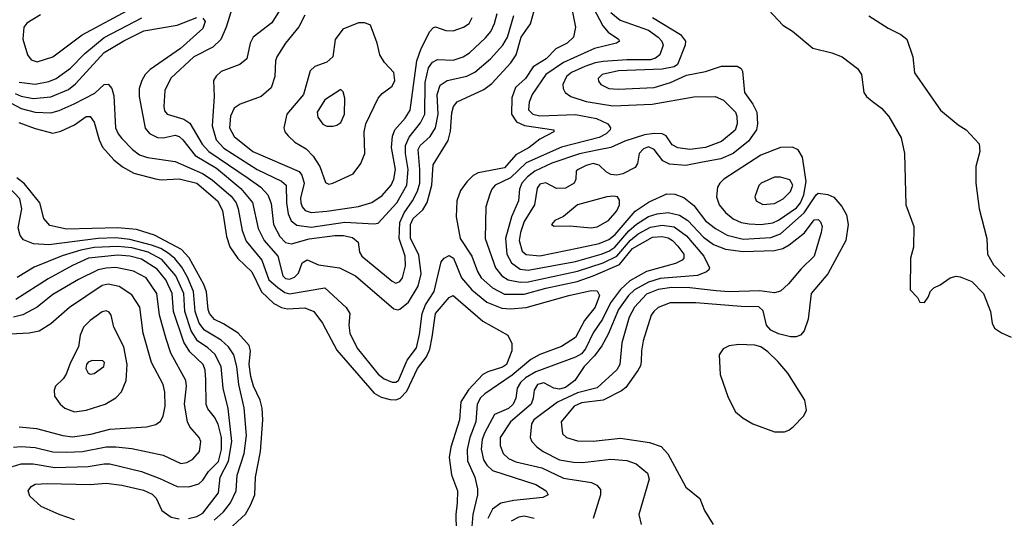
# Model space of a CAD drawing. Extents: x 997028 to 1115134, y 536408 to 618974.
# Tile 351 of 473: x 1045847 to 1050839, y 598666 to 601194. Entities that reach past the tile are written whole.
import ezdxf

# ---------------------------------------------------------------- set-up
doc = ezdxf.new("R2010")
doc.units = 0

msp = doc.modelspace()

# ---------------------------------------------------------------- linework, layer by layer
at = {"layer": '0CON10XD'}
for points in [[(1046930.5, 601275), (1046894, 601156), (1046866.5, 601093.5), (1046826.5, 601053.5), (1046729.7, 601005), (1046613.5, 600896.5), (1046583.8, 600835), (1046577.3, 600752.7), (1046581.5, 600731.5), (1046594.8, 600714.7), (1046678.7, 600688.7), (1046709.2, 600669.2), (1046772.5, 600562.5), (1046805.7, 600525), (1047005, 600389.8), (1047069.1, 600345), (1047105.3, 600305), (1047122.3, 600262.3), (1047133.5, 600155), (1047165.8, 600095), (1047195, 600064.2), (1047225, 600058.2), (1047315, 600083), (1047445, 600099.8), (1047489.5, 600099.5), (1047535, 600088.8), (1047563.6, 600065), (1047569.5, 600015), (1047582.5, 599995), (1047735, 599868.2), (1047755, 599857.5), (1047775, 599866.2), (1047788.4, 599885), (1047802.8, 599945), (1047801.2, 599995), (1047771.5, 600085), (1047773.8, 600165), (1047796.1, 600213.9), (1047839.6, 600275), (1047864.8, 600325), (1047875.4, 600365), (1047876.3, 600433.7), (1047868.4, 600535), (1047877.1, 600555), (1047927.7, 600602.3), (1047955.6, 600645), (1047969.7, 600715), (1047964, 600815), (1047979, 600861), (1048015, 600884.7), (1048115, 600906.7), (1048155, 600928.4), (1048234.2, 600995), (1048297.3, 601065), (1048319.8, 601105), (1048352.7, 601215)], [(1048642.5, 601265), (1048665.6, 601155), (1048655.6, 601105), (1048623.3, 601075), (1048564.8, 601045.2), (1048517.2, 600995), (1048451.1, 600955), (1048412.5, 600895), (1048360.5, 600849.5), (1048342.7, 600797.3), (1048340.9, 600715), (1048365.5, 600675.5), (1048406.8, 600656.8), (1048555.4, 600635.4), (1048556.2, 600625), (1048485, 600588.2), (1048429.6, 600545), (1048362.3, 600507.7), (1048305, 600441.9), (1048172.4, 600417.6), (1048145.8, 600404.3), (1048115, 600371.9), (1048082.3, 600327.7), (1048063.4, 600275), (1048060.8, 600195), (1048080.6, 600085), (1048140.5, 599995), (1048167.7, 599917.7), (1048186.9, 599885), (1048243.8, 599833.8), (1048305, 599803), (1048405, 599802.2), (1048515, 599833), (1048673.1, 599866.9), (1048755.5, 599894.5), (1048887.8, 599952.2), (1048955, 600034.1), (1049055, 600091.4), (1049104.8, 600094.8), (1049135, 600088.1), (1049157.2, 600075), (1049183.6, 600045), (1049215.3, 600005), (1049214.7, 599985.3), (1049205.6, 599974.4), (1049172.6, 599957.4), (1049025, 599916.8), (1048940.9, 599869.1), (1048893.3, 599826.7), (1048842, 599758), (1048801.7, 599675), (1048754.4, 599605.6), (1048715.2, 599525), (1048695, 599500), (1048665, 599482), (1048465, 599408.8), (1048412.3, 599377.7), (1048387, 599355), (1048369.6, 599325), (1048362.3, 599275), (1048350, 599245), (1048325, 599222.7), (1048255, 599192.1), (1048205, 599100.8), (1048192.5, 599065), (1048187.1, 599017.1), (1048198, 598962), (1048215.3, 598935), (1048245, 598908.6), (1048465, 598837.1), (1048515.8, 598805), (1048526.2, 598785), (1048498.9, 598771.1), (1048353, 598757), (1048287.4, 598742.6), (1048245, 598712.7), (1048220.5, 598665)], [(1045952.6, 601217.4), (1045884, 601176), (1045868.1, 601155), (1045863.8, 601095), (1045886, 601016), (1045905, 600990), (1045935, 600980.4), (1046015, 601005.5), (1046163.4, 601116.6), (1046415, 601251.3)], [(1046775, 601201.8), (1046787.3, 601185), (1046775, 601148.5), (1046662.3, 601047.7), (1046509.2, 600940.8), (1046483.9, 600915), (1046465.9, 600885), (1046453.6, 600845), (1046452.4, 600805), (1046483.2, 600643.2), (1046505, 600616.9), (1046546.2, 600596.2), (1046575, 600594.2), (1046635, 600608.4), (1046655, 600602.2), (1046675, 600585.3), (1046736.7, 600505), (1046845, 600440.2), (1046968.7, 600338.7), (1047026.9, 600266.9), (1047055.7, 600135), (1047086.1, 600075), (1047155.7, 599995), (1047181.2, 599895), (1047195, 599881.2), (1047215, 599877.8), (1047241.4, 599888.6), (1047261.6, 599908.4), (1047279.8, 599960.2), (1047305, 599976.5), (1047361.5, 599951.5), (1047469.2, 599935), (1047549.1, 599895), (1047745, 599727.7), (1047765, 599722.2), (1047775, 599726.2), (1047819.2, 599760.8), (1047867.7, 599842.3), (1047883.3, 599905), (1047871.1, 600001.1), (1047829.5, 600085), (1047829.5, 600155), (1047842.8, 600185), (1047890.8, 600229.2), (1047912.9, 600267.1), (1047936.2, 600355), (1047943, 600457), (1048019, 600581), (1048031.9, 600628.1), (1048038.3, 600721.8), (1048046.6, 600753.4), (1048065, 600776.9), (1048200, 600840), (1048240.6, 600869.4), (1048338.2, 600975), (1048364, 601016), (1048389.8, 601105), (1048437.4, 601172.6), (1048457.1, 601245)], [(1047165, 601240), (1047125, 601178.5), (1047030.9, 601105), (1047016, 601074), (1046998.9, 600995), (1046963.1, 600966.9), (1046869.4, 600930.6), (1046842.6, 600907.4), (1046830.6, 600885), (1046833.2, 600805), (1046822.9, 600655), (1046843.8, 600585), (1046882.5, 600542.5), (1047051.8, 600435), (1047175.4, 600375.4), (1047198.2, 600355), (1047200.7, 600265), (1047209, 600209), (1047223.3, 600173.3), (1047251.6, 600151.6), (1047325, 600142.4), (1047495, 600166.9), (1047645, 600157.9), (1047665, 600161.9), (1047758.7, 600265), (1047809.5, 600355), (1047817.6, 600435), (1047802.6, 600515), (1047803.4, 600555), (1047821.2, 600598.8), (1047878.7, 600671.3), (1047901.3, 600715), (1047902.5, 600875), (1047920.4, 600949.6), (1047940.9, 600979.1), (1047965, 600992.5), (1048045, 600988.2), (1048095.7, 601005), (1048127.3, 601025), (1048208.5, 601101.5), (1048235.5, 601134.5), (1048254.8, 601175), (1048267.8, 601225)], [(1047293.7, 601216.3), (1047261.8, 601158.2), (1047195.7, 601074.3), (1047150.8, 601005), (1047144.6, 600985), (1047140.9, 600905), (1047121.7, 600848.3), (1047071.4, 600805), (1046964.8, 600765.2), (1046935, 600745.4), (1046915.9, 600705), (1046911.6, 600645), (1046935, 600600.7), (1047030, 600525), (1047265, 600424.5), (1047277.8, 600405), (1047290.2, 600365), (1047271.7, 600288.3), (1047272, 600265), (1047279.2, 600245), (1047295, 600226.5), (1047325, 600215.7)], [(1048755.7, 601255), (1048803.1, 601163.1), (1048831.2, 601131.2), (1048884, 601095), (1048888, 601085), (1048873.3, 601075), (1048761.9, 601048.1), (1048605, 600976.6), (1048515, 600915.2), (1048445.2, 600815), (1048431.2, 600775), (1048427.3, 600737.3), (1048448.5, 600715), (1048485, 600705.5), (1048665, 600712.5), (1048772.5, 600692.5), (1048828.5, 600665), (1048843.1, 600645), (1048841.1, 600635), (1048821.3, 600615), (1048785, 600595.9), (1048595, 600547.5), (1048415, 600467.4), (1048335, 600391.4), (1048257.5, 600355), (1048240.5, 600335), (1048230.7, 600309.3), (1048211.5, 600245), (1048207.5, 600085), (1048260.2, 599935), (1048291.2, 599895), (1048324.3, 599874.3), (1048385, 599862.7), (1048425, 599864.6), (1048675, 599919.6), (1048805, 599960.5), (1048874.6, 599995.4), (1048945, 600076.5), (1048982.6, 600107.4), (1049045, 600142.2), (1049105, 600152.6), (1049165, 600142.8), (1049228.1, 600098.1), (1049316.6, 599995), (1049344.2, 599935), (1049342, 599925), (1049330, 599915), (1049283.6, 599896.4), (1049095, 599881.1), (1049035, 599863.2), (1048965, 599824.8), (1048933.2, 599795), (1048882.9, 599725), (1048831, 599599), (1048799.2, 599540.8), (1048761, 599489), (1048710, 599435), (1048661.6, 599365), (1048615, 599329.3), (1048585, 599320.8), (1048556.2, 599326.2), (1048505, 599352.7), (1048473.4, 599345), (1048455.2, 599315), (1048451.1, 599275), (1048440, 599245), (1048335.8, 599155), (1048283.6, 599075), (1048283.5, 599035), (1048298.9, 598995), (1048325, 598969.1), (1048362.8, 598952.8), (1048495, 598921.2), (1048605, 598869), (1048746.7, 598846.7), (1048773.3, 598833.3), (1048791.4, 598811.4), (1048792.7, 598785), (1048754.2, 598665.8)], [(1048845, 601230.5), (1048891.3, 601191.3), (1049035, 601140), (1049084.1, 601105), (1049103.2, 601085), (1049109.3, 601065), (1049092.1, 601015), (1049071.3, 600998.7), (1049045, 600989.5), (1048925, 600990.3), (1048805, 600981.8), (1048765, 600975.5), (1048713.1, 600956.9), (1048645, 600926), (1048619.6, 600905), (1048601.5, 600865), (1048602.7, 600845), (1048613.3, 600825), (1048640.8, 600805), (1048719.3, 600779.3), (1048855, 600756.3), (1049054.8, 600765.2), (1049265, 600802.8), (1049373.9, 600803.9), (1049415, 600786.2), (1049476.7, 600725), (1049484, 600705), (1049484.7, 600665), (1049475, 600632.9), (1049405, 600575.4), (1049325, 600546.2), (1049245, 600536), (1049183.6, 600543.6), (1049155, 600559.4), (1049125.4, 600605.4), (1049104.2, 600614.2), (1049065, 600617.3), (1049015, 600609.4), (1048915, 600577.8), (1048843.8, 600546.2), (1048784, 600534), (1048685, 600514.2), (1048545, 600466.1), (1048458.6, 600425), (1048422.5, 600397.5), (1048393, 600365), (1048381.7, 600335), (1048375.8, 600275), (1048340.2, 600195), (1048310, 600085), (1048316.9, 600005), (1048340.9, 599960.9), (1048385, 599928.5), (1048424.5, 599924.5), (1048665, 599968.6), (1048795, 600004.9), (1048835, 600019.9), (1048865, 600040.4), (1048936.5, 600123.5), (1048975, 600156.7), (1049035, 600195.8), (1049079.7, 600209.7), (1049135.8, 600215.8), (1049192.7, 600202.7), (1049235, 600176.1), (1049315, 600091.1), (1049365, 600054), (1049425, 600030.3), (1049515, 600019), (1049675, 600024.1), (1049716.5, 600033.5), (1049748.5, 600051.5), (1049826.6, 600113.4), (1049875, 600179.1), (1049895, 600180), (1049908.3, 600168.3), (1049916, 600145), (1049911.6, 600115), (1049875.3, 599995), (1049809, 599931), (1049746.1, 599853.9), (1049705, 599816.7), (1049675, 599808.2), (1049598.7, 599818.7), (1049445, 599813.6), (1049379.1, 599819.1), (1049245, 599834.1), (1049153.6, 599836.4), (1049085, 599826.2), (1049025, 599801.5), (1048965, 599735.9), (1048936.7, 599685), (1048899.8, 599555), (1048890.2, 599445), (1048875, 599418.5), (1048775, 599327.8), (1048675, 599302.6), (1048573.8, 599255), (1048453.4, 599165), (1048442, 599145), (1048435.4, 599075.4), (1048444.4, 599055), (1048468.7, 599028.7), (1048501.1, 599005), (1048585, 598962.9), (1048655, 598950), (1048700.6, 598949.4), (1048845, 598965.3), (1048925, 598958.4), (1048972.7, 598942.7), (1049030, 598895), (1049039.1, 598865), (1048986, 598685), (1048998.8, 598635)], [(1049645, 601242.5), (1049715.9, 601165.9), (1049765.6, 601135.6), (1049868.8, 601048.8), (1049965, 601025.6), (1050016.7, 601005), (1050095, 600946), (1050115.8, 600915), (1050128, 600825), (1050140, 600805), (1050170.2, 600780.2), (1050216, 600745), (1050253.4, 600703.4), (1050317.1, 600595), (1050332.9, 600515), (1050340, 600255), (1050380, 600145), (1050379.5, 600040.5), (1050363.8, 599985), (1050362.5, 599825), (1050400, 599785), (1050411.7, 599761.7), (1050435, 599760), (1050453.6, 599786.4), (1050465, 599817.5), (1050482.5, 599835), (1050515, 599848.8), (1050565.7, 599884.3), (1050595, 599894.2), (1050615, 599890.8), (1050675, 599865.6), (1050734.4, 599805), (1050768.9, 599715), (1050777.5, 599655), (1050790.3, 599630.3), (1050825, 599605.8), (1050875, 599584)], [(1050153, 601213), (1050250.7, 601150.7), (1050315, 601119.2), (1050345.8, 601095), (1050376, 601005), (1050384, 600925), (1050515.8, 600735), (1050605, 600660), (1050646.7, 600635), (1050711.2, 600565), (1050715.8, 600525), (1050695, 600450), (1050694.4, 600365), (1050712.2, 600235), (1050750.4, 600085), (1050754.6, 600005), (1050785, 599950.6), (1050841.8, 599891.8)], [(1045825, 600819.8), (1045855, 600805.2), (1045915, 600794.5), (1046005, 600802.4), (1046095, 600840.2), (1046131, 600869), (1046275, 601027.5), (1046375, 601086.4), (1046476.5, 601136.5), (1046645, 601165.8), (1046745, 601204.7)], [(1045845, 600877.2), (1045925, 600866.4), (1045995, 600880.2), (1046032.7, 600895), (1046105, 600948.4), (1046178.1, 601021.9), (1046276.2, 601103.8), (1046466.6, 601203.4)], [(1047415, 600360), (1047435, 600364.4), (1047537.9, 600412.1), (1047577.5, 600465), (1047597.5, 600515), (1047593.3, 600625), (1047602.5, 600665), (1047665, 600796), (1047685, 600820), (1047735, 600856), (1047749.5, 600885), (1047745, 600926), (1047697.2, 600977.2), (1047672.5, 601015), (1047660, 601075), (1047625.9, 601165.9), (1047597.7, 601177.7), (1047565, 601178), (1047485, 601145.7), (1047447, 601093), (1047435.5, 601005), (1047405, 600978.5), (1047344.5, 600955.5), (1047319.2, 600935), (1047286.7, 600815), (1047202.2, 600715), (1047185.8, 600645), (1047192, 600625), (1047208.6, 600605), (1047242.2, 600572.2), (1047299, 600539), (1047335, 600502.2), (1047369.1, 600449.1), (1047397.8, 600367.8), (1047415, 600360)], [(1047325, 600215.7), (1047405, 600223.5), (1047565, 600246.5), (1047633.2, 600266.8), (1047685, 600301.6), (1047730.8, 600355), (1047743.6, 600385), (1047752.7, 600435), (1047732.5, 600545), (1047737, 600603), (1047749.2, 600635), (1047801.2, 600695), (1047826.7, 600735), (1047861.3, 600985), (1047882.2, 601047.8), (1047926.4, 601133.6), (1047945, 601154), (1047955, 601158), (1048008.5, 601138.5), (1048045, 601136.8), (1048097.5, 601155), (1048126.4, 601175), (1048142.1, 601205)], [(1049055.4, 601205.4), (1049198.3, 601118.3), (1049223.3, 601085), (1049221.8, 601065), (1049182.7, 600967.3), (1049164.8, 600955.2), (1049105, 600943.4), (1048883.3, 600935), (1048800, 600915), (1048780.6, 600895), (1048782, 600882), (1048794.3, 600865), (1048835, 600845.4), (1048881.2, 600841.2), (1049065, 600850.4), (1049146.9, 600875), (1049227.6, 600912.4), (1049325, 600931.8), (1049405, 600958.5), (1049485, 600958.6), (1049505, 600946), (1049512.6, 600932.6), (1049521.5, 600825), (1049564.8, 600764.8), (1049584.2, 600725), (1049587.4, 600665), (1049582.7, 600635), (1049541.7, 600578.3), (1049464.6, 600515), (1049402.2, 600487.8), (1049300.9, 600469.1), (1049225, 600455.2), (1049141.6, 600461.6), (1049108.1, 600478.1), (1049065, 600535.3), (1049035, 600549.8), (1049010.8, 600539.2), (1048988.5, 600515), (1048979.6, 600465), (1048967.5, 600445), (1048905, 600412.3), (1048875, 600405.5), (1048845, 600408.7), (1048821.6, 600421.6), (1048786.1, 600456.1), (1048755, 600463.9), (1048719.4, 600455), (1048678.1, 600435), (1048669.4, 600425), (1048666.9, 600385), (1048658.1, 600365), (1048615, 600339.7), (1048568.7, 600338.7), (1048515, 600365.8), (1048485, 600359.3), (1048471.2, 600338.8), (1048457, 600255), (1048405, 600170.4), (1048385.9, 600115), (1048379.5, 600075), (1048395, 600020.5), (1048415, 600003.1), (1048485, 599996.5), (1048683, 600037), (1048785, 600059.4), (1048835, 600078.8), (1048866.2, 600105), (1048967, 600223), (1049039.2, 600270.8), (1049129.1, 600310.9), (1049169.5, 600309.5), (1049215, 600291.8), (1049265, 600252), (1049325, 600174.7), (1049375, 600135.3), (1049435, 600100.9), (1049515, 600080.3), (1049655, 600090), (1049705, 600107.8), (1049825.2, 600215), (1049885, 600306.5), (1049895, 600313.5), (1049945, 600308.1), (1049974.6, 600294.6), (1050016.5, 600246.5), (1050039.6, 600205), (1050047.7, 600155), (1050035.4, 600075), (1049944.7, 599905.3), (1049859.6, 599805), (1049845.3, 599674.7), (1049823.9, 599616.1), (1049806.2, 599593.8), (1049784.5, 599585.5), (1049755, 599586.2), (1049695, 599601.2), (1049655, 599620), (1049634.1, 599645), (1049617, 599717), (1049595, 599737.7), (1049505, 599739), (1049275, 599759), (1049145, 599757.8), (1049085, 599734.6), (1049061.8, 599715), (1049049.6, 599695), (1049009.2, 599565), (1048999.6, 599515), (1048998.8, 599461.2), (1048995, 599438.8), (1048981.8, 599415), (1048920.4, 599329.6), (1048898.5, 599311.5), (1048805, 599265.6), (1048695, 599251.9), (1048658.2, 599235), (1048592, 599155), (1048600, 599095), (1048620, 599075), (1048675, 599059.4), (1048755, 599057.6), (1048893, 599073), (1049040.9, 599050.9), (1049099.5, 599029.5), (1049133.3, 598993.3), (1049225, 598824), (1049295, 598766.7), (1049319.4, 598705), (1049363.6, 598635)], [(1045808.1, 600768.1), (1045855, 600743.3), (1045925, 600724.1), (1046005, 600721.9), (1046047.4, 600732.6), (1046123.4, 600766.6), (1046228.3, 600821.7), (1046275, 600865.7), (1046295, 600867.5), (1046314.6, 600844.6), (1046325, 600807.5), (1046333.6, 600645), (1046345.9, 600615), (1046365, 600590.8), (1046418.9, 600535), (1046455, 600509.3), (1046495, 600495.2), (1046635.5, 600474.5), (1046773.3, 600413.3), (1046822.3, 600382.3), (1046918.7, 600298.7), (1046944.8, 600265), (1046955.6, 600235), (1046974.5, 600124.5), (1046995, 600070.4), (1047075.2, 599975), (1047110.7, 599875), (1047155.5, 599835.5), (1047191.1, 599811.1), (1047215, 599804.1), (1047395, 599834.4), (1047503.3, 599735), (1047520.5, 599705), (1047515.4, 599644.6), (1047520.9, 599605), (1047557.9, 599527.9), (1047665, 599397.2), (1047695, 599373.4), (1047735, 599355.9), (1047755, 599355.3), (1047767.6, 599365), (1047812.2, 599467.8), (1047859.5, 599530.5), (1047875, 599598), (1047888.1, 599705), (1047905, 599748.6), (1047949.1, 599815), (1047984, 599966), (1047999.2, 599985), (1048025, 599997.5), (1048046, 599985), (1048087.5, 599885), (1048138.9, 599825), (1048215, 599761.4), (1048291.9, 599731.9), (1048335, 599727.5), (1048415, 599735.2), (1048631.2, 599795), (1048745, 599820.7), (1048775, 599818.7), (1048786.8, 599795), (1048765, 599735.6), (1048710.6, 599669.4), (1048665, 599582.5), (1048595, 599536.1), (1048483.8, 599496.2), (1048438.2, 599471.8), (1048345, 599391.7), (1048205, 599297), (1048183.5, 599276.5), (1048167, 599245), (1048159.7, 599155), (1048129.1, 599075), (1048115.2, 599015), (1048117.9, 598957.9), (1048154.8, 598875), (1048169.1, 598815), (1048168.5, 598785), (1048145.2, 598685), (1048139.3, 598625)], [(1047405, 600653.1), (1047435, 600654.3), (1047455, 600658.6), (1047475, 600672.9), (1047493.9, 600715), (1047495.4, 600795.4), (1047487.6, 600827.6), (1047475, 600840), (1047395, 600787.5), (1047356, 600725), (1047359.2, 600699.2), (1047384.7, 600664.7), (1047405, 600653.1)], [(1045842.2, 600672.2), (1045925, 600641.9), (1046015, 600619.2), (1046055, 600628.1), (1046125, 600660.7), (1046185, 600702.3), (1046205, 600702.7), (1046225, 600674.3), (1046249.7, 600585), (1046267.8, 600547.8), (1046324, 600484), (1046368.1, 600448.1), (1046426.1, 600416.1), (1046535, 600386.2), (1046565, 600381.8), (1046655, 600386.6), (1046745, 600365.2), (1046849.5, 600275), (1046876.1, 600226.1), (1046895.7, 600095), (1046912.7, 600042.7), (1046953.4, 599983.4), (1047025, 599914.6), (1047073.7, 599813.7), (1047135.4, 599755), (1047174.1, 599734.1), (1047205, 599727.4), (1047293.4, 599733.4), (1047337.9, 599715), (1047383.1, 599655), (1047455, 599518.2), (1047645, 599299.7), (1047680.1, 599280.1), (1047725, 599268.9), (1047755, 599266.1), (1047775.7, 599274.3), (1047810, 599310), (1047864.2, 599425), (1047909.8, 599485), (1047926.1, 599523.9), (1047939.3, 599585), (1047955.9, 599705), (1048025, 599784.5), (1048045, 599796.2), (1048194.8, 599664.8), (1048322, 599595), (1048342.2, 599552.2), (1048342, 599515), (1048315.9, 599445), (1048295, 599431.4), (1048221.1, 599408.9), (1048195, 599394.7), (1048122.4, 599317.6), (1048084.4, 599255.6), (1048077.9, 599165), (1048032.9, 599027.1), (1048024.7, 598974.7), (1048037.1, 598887.1), (1048066.5, 598805), (1048065.3, 598745), (1048058.1, 598685), (1048060.4, 598605)], [(1049605, 600156), (1049665, 600164.4), (1049695, 600177.2), (1049785, 600240.3), (1049806.2, 600265), (1049823.1, 600305), (1049834.1, 600374.1), (1049816.9, 600496.9), (1049795, 600534.3), (1049765, 600547.8), (1049705, 600546.5), (1049605, 600506.7), (1049418.1, 600385), (1049396.7, 600365), (1049385.4, 600344.6), (1049380.8, 600295), (1049393.2, 600255), (1049425, 600215.4), (1049465, 600184), (1049505, 600165.8), (1049545, 600159.1), (1049605, 600156)], [(1046881, 599651), (1046835, 599674.3), (1046809.8, 599705), (1046802.1, 599725), (1046793.6, 599813.6), (1046781.6, 599851.6), (1046705.9, 599985.9), (1046668.3, 600028.3), (1046530.7, 600100.7), (1046439.5, 600129.5), (1046345, 600138.9), (1046085, 600130.9), (1046000.7, 600150.7), (1045969.2, 600185), (1045949.6, 600265), (1045871, 600361), (1045831.9, 600391.9)], [(1049615, 600257.1), (1049675, 600262), (1049717.8, 600285), (1049755, 600323.3), (1049767.2, 600355), (1049752.6, 600382.6), (1049705, 600396), (1049675, 600395.3), (1049607.5, 600365), (1049595, 600352.5), (1049574.6, 600295.4), (1049581.1, 600275), (1049615, 600257.1)], [(1046833.2, 598656.8), (1046881.2, 598698.8), (1046915.7, 598744.3), (1046945.2, 598805), (1046949.6, 598885), (1046984.8, 598995.2), (1046997.3, 599085), (1046984.8, 599225.2), (1046958.3, 599345), (1046948, 599435), (1046932.3, 599495), (1046906.7, 599535), (1046868.3, 599568.3), (1046785, 599620.5), (1046757.8, 599655), (1046736.6, 599715), (1046729, 599815), (1046698.5, 599888.5), (1046669.1, 599939.1), (1046633.2, 599983.2), (1046600.8, 600010.8), (1046563, 600033), (1046515, 600050.1), (1046405, 600079.8), (1046335, 600087.3), (1046245.8, 600084.2), (1045995, 600052.4), (1045917.5, 600057.5), (1045866.9, 600076.9), (1045848.8, 600098.8), (1045838.9, 600138.9), (1045857.7, 600235), (1045848.3, 600285), (1045792.2, 600345)], [(1048745, 600139.1), (1048775, 600143.5), (1048833.3, 600175), (1048875.3, 600225), (1048888, 600255), (1048889.2, 600279.2), (1048878, 600295), (1048858.6, 600298.6), (1048825, 600296), (1048676, 600255), (1048604.1, 600195.9), (1048560, 600175), (1048543.3, 600155), (1048557, 600147), (1048635, 600149.2), (1048745, 600139.1)], [(1046703.8, 598665), (1046745, 598674.8), (1046775, 598692.5), (1046854.8, 598795), (1046862.9, 598875), (1046906.2, 598955), (1046922, 599055), (1046905, 599223.3), (1046879.2, 599325), (1046869.3, 599435), (1046837.3, 599497.3), (1046800.4, 599530.4), (1046748.3, 599565), (1046716, 599616), (1046684.6, 599715), (1046679, 599805), (1046638.4, 599895), (1046567.2, 599977.2), (1046498.9, 600015), (1046415, 600036.7), (1046345, 600043.9), (1046225, 600038.2), (1046156.4, 600025), (1046063.4, 599996.6), (1045920.4, 599939.6), (1045835, 599886.5)], [(1045811.6, 598928.4), (1045855, 598942.3), (1045915, 598942.7), (1046025, 598923.7), (1046195, 598928.5), (1046275, 598942.3), (1046305, 598941.8), (1046465, 598902.6), (1046558.5, 598868.5), (1046645, 598827.8), (1046705, 598825.2), (1046755, 598840.2), (1046775, 598859.1), (1046805, 598903.4), (1046855, 598953.5), (1046871.2, 599015), (1046869.7, 599075), (1046852.9, 599142.9), (1046835, 599178.5), (1046800.6, 599220.6), (1046792.3, 599242.3), (1046791.7, 599368.3), (1046786.8, 599416.8), (1046777.4, 599445), (1046710.1, 599510.1), (1046679.7, 599559.7), (1046627.6, 599715), (1046621, 599805), (1046588.6, 599875), (1046545, 599928.3), (1046465, 599979.4), (1046405, 599995.4), (1046345, 600000.1), (1046196.5, 599985), (1046115, 599948.3), (1045990.8, 599879.2), (1045827.3, 599775)], [(1045815, 599027.2), (1045855, 599030.6), (1045925, 599024.8), (1046015, 599003.5), (1046085, 599001.1), (1046165.5, 599004.5), (1046285, 599028.5), (1046335, 599028.8), (1046415, 599020), (1046575.2, 598985.2), (1046665, 598944.5), (1046695, 598948.9), (1046725, 598965.6), (1046759.4, 599005), (1046765.5, 599055), (1046757.5, 599075), (1046710.5, 599130.5), (1046698.1, 599155), (1046682.5, 599245), (1046693.3, 599335), (1046689.6, 599365), (1046613.1, 599503.1), (1046589.2, 599575), (1046556, 599695), (1046542.5, 599805), (1046487.8, 599885), (1046425, 599919.3), (1046335, 599937), (1046285, 599934.4), (1046245.6, 599925), (1046145, 599876.2), (1046015, 599800), (1045935, 599736.4), (1045863.3, 599696.7), (1045815, 599684.8)], [(1045845, 599129.4), (1045931.8, 599121.8), (1046066, 599085), (1046115, 599078.4), (1046207.5, 599092.5), (1046305, 599118.2), (1046490.5, 599129.5), (1046537.7, 599142.3), (1046561.5, 599158.5), (1046575, 599183.8), (1046585.2, 599234.8), (1046583.1, 599305), (1046575.3, 599345), (1046514.7, 599455), (1046473.8, 599603.8), (1046456.5, 599736.5), (1046415, 599798.8), (1046351.2, 599841.2), (1046295, 599852.8), (1046265, 599845.3), (1046100, 599735), (1046005, 599651.2), (1045945.3, 599614.7), (1045895, 599605.3), (1045735, 599596.6)], [(1046125, 599205.6), (1046185, 599214.5), (1046281.2, 599245), (1046335, 599277.1), (1046363.7, 599306.3), (1046386.7, 599365), (1046391.8, 599445), (1046374.7, 599535), (1046324.4, 599635), (1046311.4, 599695), (1046300.5, 599710.5), (1046285, 599717.8), (1046265, 599711.9), (1046205, 599668.5), (1046170.9, 599635), (1046153.8, 599595), (1046146.2, 599535), (1046104.1, 599455), (1046083.2, 599396.8), (1046067.4, 599372.6), (1046028.8, 599335), (1046022, 599315), (1046024.3, 599284.3), (1046052.5, 599245), (1046076, 599225), (1046125, 599205.6)], [(1046908.9, 598611.1), (1046992.3, 598687.7), (1047018.2, 598731.8), (1047039.1, 598785), (1047042.5, 598875), (1047068, 599005), (1047080, 599165), (1047076.9, 599225), (1047065.9, 599265), (1047033, 599335), (1047019.2, 599385), (1047010.2, 599445), (1047017.4, 599515), (1047011.4, 599541.4), (1046955.2, 599605.2), (1046881, 599651)], [(1049725, 599103.8), (1049747.5, 599112.5), (1049769.5, 599130.5), (1049823.3, 599185), (1049836.2, 599215), (1049828, 599265), (1049742, 599402), (1049691.7, 599461.7), (1049640.7, 599510.7), (1049605, 599535.3), (1049575, 599543.2), (1049492.9, 599547.1), (1049445, 599540.5), (1049413.8, 599525), (1049393.8, 599495), (1049398.6, 599395), (1049438.7, 599278.7), (1049476.5, 599206.5), (1049515, 599173.1), (1049565, 599145.6), (1049675, 599104), (1049725, 599103.8)], [(1046205, 599396.2), (1046225, 599400.8), (1046273.3, 599435), (1046276.4, 599455), (1046268.8, 599465), (1046215, 599465.3), (1046195, 599456.8), (1046185.3, 599445), (1046182.7, 599425), (1046195, 599401.8), (1046205, 599396.2)], [(1046125, 598658.8), (1046046.9, 598685), (1045955.6, 598725), (1045898.2, 598778.2), (1045889.6, 598805), (1045905, 598827.3), (1045925, 598838.2), (1045987, 598843), (1046205, 598836.8), (1046285, 598843.4), (1046365, 598834.3), (1046475, 598808.8), (1046519.1, 598789.1), (1046538.8, 598768.8), (1046567.3, 598705), (1046615, 598672.4), (1046655, 598663.2)], [(1048455.8, 598665.8), (1048405, 598677), (1048378.5, 598671.5), (1048339.1, 598650.9)]]:
    msp.add_lwpolyline(points, dxfattribs=at)

doc.saveas('drawing.dxf')
